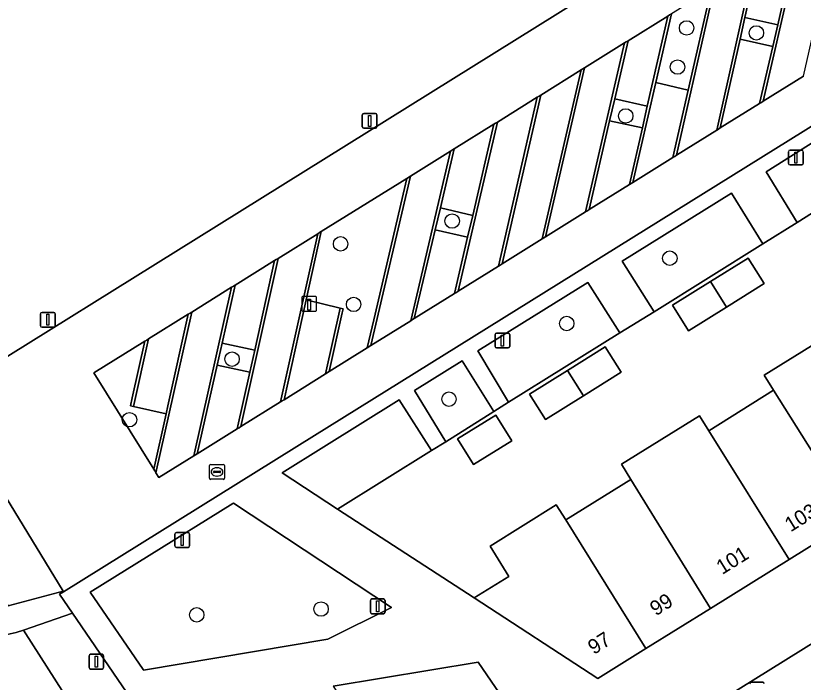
# Model space of a CAD drawing. Extents: x 155275 to 156265, y 382654 to 383635.
# Drawn here: x 155405.1 to 155458.5, y 383000.9 to 383046 of the extents above; entities that cross this region are included whole.
import ezdxf

# ---------------------------------------------------------------- set-up
doc = ezdxf.new("R2010")
doc.units = 0
for name, color, linetype in [('IMGEO_Boom', 7, 'Continuous'), ('IMGEO_Erf', 7, 'Continuous'), ('IMGEO_Groenvoorziening', 7, 'Continuous'), ('IMGEO_Laadpaal', 7, 'Continuous'), ('IMGEO_Lichtmast', 7, 'Continuous'), ('IMGEO_Pand', 7, 'Continuous'), ('IMGEO_Pand_nummerreeks', 7, 'Continuous'), ('IMGEO_Parkeervlak_halfverhard', 7, 'Continuous'), ('IMGEO_Parkeervlak_open', 7, 'Continuous'), ('IMGEO_Rijbaan_lokaal_halfverhard', 7, 'Continuous'), ('IMGEO_Rioolput', 7, 'Continuous'), ('IMGEO_Voetpad_halfverhard', 7, 'Continuous'), ('IMGEO_Voetpad_open', 7, 'Continuous')]:
    doc.layers.add(name, color=color, linetype=linetype)

msp = doc.modelspace()

# ---------------------------------------------------------------- linework, layer by layer
at = {"layer": 'IMGEO_Boom'}
for centre in [(155450.554, 383045.175), (155455.28, 383044.84), (155449.941, 383042.528), (155446.437, 383039.218), (155434.683, 383032.093), (155427.135, 383030.55), (155449.417, 383029.58), (155428.014, 383026.448), (155442.438, 383025.157), (155419.781, 383022.744), (155434.47, 383020.033), (155412.838, 383018.64), (155417.39, 383005.426), (155425.812, 383005.814)]:
    msp.add_circle(centre, 0.489, dxfattribs=at)
at = {"layer": 'IMGEO_Erf'}
msp.add_lwpolyline([(155464.833, 383036.285), (155458.036, 383031.993), (155455.714, 383030.549), (155448.352, 383025.956), (155446.037, 383024.535), (155438.501, 383019.821), (155437.499, 383019.188), (155434.252, 383017.137), (155433.289, 383016.564), (155426.921, 383012.585), (155436.175, 383006.569), (155438.523, 383008.032), (155437.249, 383010.076), (155441.735, 383012.872), (155442.371, 383011.852), (155446.773, 383014.595), (155446.138, 383015.62), (155451.42, 383018.902), (155452.051, 383017.893), (155456.441, 383020.638), (155455.803, 383021.653), (155461.091, 383024.929)], dxfattribs=at)
for points in [[(155455.812, 383027.861), (155453.246, 383026.261), (155450.681, 383024.66), (155449.6, 383026.393), (155452.166, 383027.993), (155454.723, 383029.588)], [(155446.136, 383021.853), (155443.568, 383020.25), (155441, 383018.646), (155439.919, 383020.382), (155442.486, 383021.982), (155445.044, 383023.576)], [(155438.724, 383017.221), (155436.121, 383015.613), (155435.048, 383017.353), (155437.639, 383018.951)]]:
    msp.add_lwpolyline(points, close=True, dxfattribs=at)
at = {"layer": 'IMGEO_Groenvoorziening'}
for points in [[(155497.621, 383088.41), (155494.464, 383091.386), (155491.458, 383093.562), (155487.54, 383095.202), (155484.794, 383096.009), (155481.306, 383096.426), (155475.932, 383096.907), (155467.243, 383098.263), (155450.779, 383101.587), (155437.131, 383103.984), (155408.298, 383108.219), (155406.502, 383108.219), (155405.123, 383107.777), (155403.535, 383106.917), (155401.661, 383105.746), (155397.939, 383102.881), (155395.258, 383100.928), (155393.544, 383100.278), (155388.342, 383031.505), (155404.616, 383006.033), (155408.35, 383007.036), (155400.265, 383020.256), (155497.695, 383080.985)], [(155416.626, 382994.342), (155408.98, 383005.536), (155405.665, 383004.391), (155426.03, 382972.515), (155450.141, 382938.572), (155450.906, 382935.259), (155448.856, 382932.565), (155446.663, 382930.282)], [(155405.665, 383004.391), (155405.168, 383004.22), (155403.114, 383003.775)], [(155446.663, 382930.282), (155448.856, 382932.565), (155450.906, 382935.259), (155450.141, 382938.572), (155426.03, 382972.515), (155405.665, 383004.391)]]:
    msp.add_lwpolyline(points, dxfattribs=at)
for points in [[(155452.213, 383047.802), (155449.526, 383046.131), (155448.465, 383041.479), (155450.665, 383040.97)], [(155456.722, 383045.394), (155454.507, 383045.887), (155454.18, 383044.422), (155456.383, 383043.914)], [(155445.689, 383040.383), (155445.346, 383038.894), (155447.559, 383038.407), (155447.893, 383039.873)], [(155458.036, 383031.993), (155464.833, 383036.285), (155462.716, 383039.707), (155455.941, 383035.427)], [(155431.614, 383034.988), (155425.824, 383031.386), (155424.8, 383026.761), (155427.107, 383026.198), (155427.302, 383026.15), (155427.243, 383025.886), (155426.351, 383021.897), (155428.939, 383023.509), (155429.381, 383025.408)], [(155455.714, 383030.549), (155453.6, 383033.984), (155446.198, 383029.375), (155448.352, 383025.956)], [(155436.073, 383032.469), (155433.886, 383033), (155433.535, 383031.506), (155435.733, 383031.002)], [(155446.037, 383024.535), (155443.859, 383027.925), (155436.429, 383023.299), (155438.501, 383019.821)], [(155415.318, 383019.049), (155413.109, 383019.541), (155412.913, 383019.585), (155413.032, 383020.117), (155413.889, 383023.962), (155410.429, 383021.809), (155414.481, 383015.294)], [(155421.316, 383023.346), (155419.11, 383023.826), (155418.775, 383022.335), (155420.987, 383021.856)], [(155434.252, 383017.137), (155437.499, 383019.188), (155435.355, 383022.639), (155432.138, 383020.615)], [(155433.289, 383016.564), (155431.094, 383019.992), (155426.005, 383016.803), (155423.167, 383015.036), (155426.921, 383012.585)], [(155419.882, 383012.99), (155419.844, 383012.966), (155410.185, 383006.951), (155413.759, 383001.717), (155413.78, 383001.686), (155426.274, 383003.786), (155430.588, 383005.927)], [(155471.008, 383010.94), (155448.793, 382997.09), (155461.042, 382991.805), (155465.23, 382999.846)]]:
    msp.add_lwpolyline(points, close=True, dxfattribs=at)
at = {"layer": 'IMGEO_Laadpaal'}
for p, q in [((155424.508, 383026.902), (155424.508, 383026.061)), ((155424.508, 383026.902), (155424.508, 383026.061)), ((155425.424, 383026.986), (155424.583, 383026.986)), ((155425.424, 383026.986), (155424.583, 383026.986)), ((155425.508, 383026.07), (155425.508, 383026.911)), ((155425.508, 383026.07), (155425.508, 383026.911)), ((155424.592, 383025.986), (155425.433, 383025.986)), ((155424.592, 383025.986), (155425.433, 383025.986))]:
    msp.add_line(p, q, dxfattribs=at)
msp.add_lwpolyline([(155424.923, 383026.799), (155425.083, 383026.799), (155425.083, 383026.066), (155424.923, 383026.066), (155424.923, 383026.799)], dxfattribs=at)
for centre, start, end in [((155424.586, 383026.908), 92.4484, 184.2845), ((155424.586, 383026.908), 92.4484, 184.2845), ((155425.43, 383026.908), 2.4484, 94.2845), ((155425.43, 383026.908), 2.4484, 94.2845), ((155424.586, 383026.064), 182.4484, 274.2845), ((155424.586, 383026.064), 182.4484, 274.2845), ((155425.43, 383026.064), 272.4484, 4.2845), ((155425.43, 383026.064), 272.4484, 4.2845)]:
    msp.add_arc(centre, 0.0779, start, end, dxfattribs=at)
at = {"layer": 'IMGEO_Lichtmast'}
for p, q in [((155428.599, 383038.481), (155428.599, 383039.281)), ((155428.599, 383039.281), (155428.599, 383038.481)), ((155428.699, 383039.381), (155429.489, 383039.381)), ((155429.489, 383039.381), (155428.699, 383039.381)), ((155429.589, 383039.281), (155429.589, 383038.481)), ((155429.589, 383038.481), (155429.589, 383039.281)), ((155429.489, 383038.381), (155428.699, 383038.381)), ((155428.699, 383038.381), (155429.489, 383038.381)), ((155457.455, 383035.994), (155457.455, 383036.794)), ((155457.455, 383036.794), (155457.455, 383035.994)), ((155457.555, 383036.894), (155458.345, 383036.894)), ((155458.345, 383036.894), (155457.555, 383036.894)), ((155458.445, 383036.794), (155458.445, 383035.994)), ((155458.445, 383035.994), (155458.445, 383036.794)), ((155458.345, 383035.894), (155457.555, 383035.894)), ((155457.555, 383035.894), (155458.345, 383035.894)), ((155406.818, 383025.01), (155406.818, 383025.81)), ((155406.818, 383025.81), (155406.818, 383025.01)), ((155406.918, 383025.91), (155407.708, 383025.91)), ((155407.708, 383025.91), (155406.918, 383025.91)), ((155407.808, 383025.81), (155407.808, 383025.01)), ((155407.808, 383025.01), (155407.808, 383025.81)), ((155407.708, 383024.91), (155406.918, 383024.91)), ((155406.918, 383024.91), (155407.708, 383024.91)), ((155437.688, 383024.501), (155438.478, 383024.501)), ((155438.478, 383024.501), (155437.688, 383024.501)), ((155437.588, 383023.601), (155437.588, 383024.401)), ((155437.588, 383024.401), (155437.588, 383023.601)), ((155438.578, 383024.401), (155438.578, 383023.601)), ((155438.578, 383023.601), (155438.578, 383024.401)), ((155438.478, 383023.501), (155437.688, 383023.501)), ((155437.688, 383023.501), (155438.478, 383023.501)), ((155415.912, 383010.092), (155415.912, 383010.892)), ((155415.912, 383010.892), (155415.912, 383010.092)), ((155416.012, 383010.992), (155416.802, 383010.992)), ((155416.802, 383010.992), (155416.012, 383010.992)), ((155416.902, 383010.892), (155416.902, 383010.092)), ((155416.902, 383010.092), (155416.902, 383010.892)), ((155416.802, 383009.992), (155416.012, 383009.992)), ((155416.012, 383009.992), (155416.802, 383009.992)), ((155429.151, 383005.599), (155429.151, 383006.399)), ((155429.151, 383006.399), (155429.151, 383005.599)), ((155429.251, 383006.499), (155430.041, 383006.499)), ((155430.041, 383006.499), (155429.251, 383006.499)), ((155430.141, 383006.399), (155430.141, 383005.599)), ((155430.141, 383005.599), (155430.141, 383006.399)), ((155430.041, 383005.499), (155429.251, 383005.499)), ((155429.251, 383005.499), (155430.041, 383005.499)), ((155410.102, 383001.855), (155410.102, 383002.655)), ((155410.102, 383002.655), (155410.102, 383001.855)), ((155410.202, 383002.755), (155410.992, 383002.755)), ((155410.992, 383002.755), (155410.202, 383002.755)), ((155411.092, 383002.655), (155411.092, 383001.855)), ((155411.092, 383001.855), (155411.092, 383002.655)), ((155410.992, 383001.755), (155410.202, 383001.755)), ((155410.202, 383001.755), (155410.992, 383001.755)), ((155454.919, 383000.859), (155455.709, 383000.859)), ((155455.709, 383000.859), (155454.919, 383000.859))]:
    msp.add_line(p, q, dxfattribs=at)
for points in [[(155429.019, 383039.256), (155429.169, 383039.256), (155429.169, 383038.506), (155429.019, 383038.506), (155429.019, 383039.256)], [(155457.875, 383036.769), (155458.025, 383036.769), (155458.025, 383036.019), (155457.875, 383036.019), (155457.875, 383036.769)], [(155407.238, 383025.785), (155407.388, 383025.785), (155407.388, 383025.035), (155407.238, 383025.035), (155407.238, 383025.785)], [(155438.008, 383024.376), (155438.158, 383024.376), (155438.158, 383023.626), (155438.008, 383023.626), (155438.008, 383024.376)], [(155416.332, 383010.867), (155416.482, 383010.867), (155416.482, 383010.117), (155416.332, 383010.117), (155416.332, 383010.867)], [(155429.571, 383006.374), (155429.721, 383006.374), (155429.721, 383005.624), (155429.571, 383005.624), (155429.571, 383006.374)], [(155410.522, 383002.63), (155410.672, 383002.63), (155410.672, 383001.88), (155410.522, 383001.88), (155410.522, 383002.63)]]:
    msp.add_lwpolyline(points, dxfattribs=at)
for centre, start, end in [((155428.699, 383039.281), 90, 180), ((155428.699, 383039.281), 90, 180), ((155429.489, 383039.281), 0, 90), ((155429.489, 383039.281), 360, 90), ((155428.699, 383038.481), 180, 270), ((155428.699, 383038.481), 180, 270), ((155429.489, 383038.481), 270, 0), ((155429.489, 383038.481), 270, 0), ((155457.555, 383036.794), 90, 180), ((155457.555, 383036.794), 90, 180), ((155458.345, 383036.794), 0, 90), ((155458.345, 383036.794), 360, 90), ((155457.555, 383035.994), 180, 270), ((155457.555, 383035.994), 180, 270), ((155458.345, 383035.994), 270, 0), ((155458.345, 383035.994), 270, 0), ((155406.918, 383025.81), 90, 180), ((155406.918, 383025.81), 90, 180), ((155407.708, 383025.81), 0, 90), ((155407.708, 383025.81), 360, 90), ((155406.918, 383025.01), 180, 270), ((155406.918, 383025.01), 180, 270), ((155407.708, 383025.01), 270, 0), ((155407.708, 383025.01), 270, 0), ((155437.688, 383024.401), 90, 180), ((155437.688, 383024.401), 90, 180), ((155438.478, 383024.401), 0, 90), ((155438.478, 383024.401), 360, 90), ((155437.688, 383023.601), 180, 270), ((155437.688, 383023.601), 180, 270), ((155438.478, 383023.601), 270, 0), ((155438.478, 383023.601), 270, 0), ((155416.012, 383010.892), 90, 180), ((155416.012, 383010.892), 90, 180), ((155416.802, 383010.892), 0, 90), ((155416.802, 383010.892), 360, 90), ((155416.012, 383010.092), 180, 270), ((155416.012, 383010.092), 180, 270), ((155416.802, 383010.092), 270, 0), ((155416.802, 383010.092), 270, 0), ((155429.251, 383006.399), 90, 180), ((155429.251, 383006.399), 90, 180), ((155430.041, 383006.399), 0, 90), ((155430.041, 383006.399), 360, 90), ((155429.251, 383005.599), 180, 270), ((155429.251, 383005.599), 180, 270), ((155430.041, 383005.599), 270, 0), ((155430.041, 383005.599), 270, 0), ((155410.202, 383002.655), 90, 180), ((155410.202, 383002.655), 90, 180), ((155410.992, 383002.655), 0, 90), ((155410.992, 383002.655), 360, 90), ((155410.202, 383001.855), 180, 270), ((155410.202, 383001.855), 180, 270), ((155410.992, 383001.855), 270, 0), ((155410.992, 383001.855), 270, 0), ((155454.919, 383000.759), 90, 180), ((155454.919, 383000.759), 90, 180), ((155455.709, 383000.759), 0, 90), ((155455.709, 383000.759), 360, 90)]:
    msp.add_arc(centre, 0.1, start, end, dxfattribs=at)
at = {"layer": 'IMGEO_Pand'}
for points in [[(155452.166, 383027.993), (155453.246, 383026.261), (155455.812, 383027.861), (155454.723, 383029.588)], [(155452.166, 383027.993), (155449.6, 383026.393), (155450.681, 383024.66), (155453.246, 383026.261)], [(155462.364, 383022.898), (155461.091, 383024.929), (155455.803, 383021.653), (155456.441, 383020.638), (155461.914, 383011.93), (155467.181, 383015.213)], [(155446.136, 383021.853), (155445.044, 383023.576), (155442.486, 383021.982), (155443.568, 383020.25)], [(155442.486, 383021.982), (155439.919, 383020.382), (155441, 383018.646), (155443.568, 383020.25)], [(155456.441, 383020.638), (155452.051, 383017.893), (155457.501, 383009.179), (155461.914, 383011.93)], [(155435.048, 383017.353), (155436.121, 383015.613), (155438.724, 383017.221), (155437.639, 383018.951)], [(155452.051, 383017.893), (155451.42, 383018.902), (155446.138, 383015.62), (155446.773, 383014.595), (155452.182, 383005.863), (155457.501, 383009.179)], [(155446.773, 383014.595), (155442.371, 383011.852), (155447.806, 383003.135), (155452.182, 383005.863)], [(155442.371, 383011.852), (155441.735, 383012.872), (155437.249, 383010.076), (155438.523, 383008.032), (155436.175, 383006.569), (155444.556, 383001.109), (155447.806, 383003.135)], [(155438.739, 382998.854), (155436.437, 383002.224), (155426.622, 383000.594), (155428.174, 382998.324), (155426.176, 382996.958), (155429.278, 382992.407)]]:
    msp.add_lwpolyline(points, close=True, dxfattribs=at)
at = {"layer": 'IMGEO_Parkeervlak_halfverhard'}
for points in [[(155461.048, 383053.298), (155458.353, 383051.622), (155455.739, 383040.209), (155458.459, 383041.904)], [(155458.114, 383051.473), (155455.374, 383049.769), (155454.507, 383045.887), (155456.722, 383045.394)], [(155455.136, 383049.621), (155452.452, 383047.951), (155449.867, 383036.55), (155452.597, 383038.251)], [(155449.287, 383045.982), (155446.592, 383044.305), (155445.689, 383040.383), (155447.893, 383039.873)], [(155456.383, 383043.914), (155454.18, 383044.422), (155452.835, 383038.399), (155455.5, 383040.06)], [(155446.352, 383044.156), (155443.652, 383042.477), (155441.014, 383031.034), (155443.719, 383032.719)], [(155443.412, 383042.327), (155440.686, 383040.632), (155438.06, 383029.193), (155440.775, 383030.884)], [(155450.665, 383040.97), (155448.465, 383041.479), (155446.922, 383034.715), (155449.629, 383036.401)], [(155440.447, 383040.483), (155437.745, 383038.802), (155435.09, 383027.342), (155437.82, 383029.043)], [(155447.559, 383038.407), (155445.346, 383038.894), (155443.959, 383032.869), (155446.683, 383034.566)], [(155437.505, 383038.653), (155434.824, 383036.985), (155433.886, 383033), (155436.073, 383032.469)], [(155434.583, 383036.835), (155431.854, 383035.137), (155429.179, 383023.659), (155431.88, 383025.342)], [(155435.733, 383031.002), (155433.535, 383031.506), (155432.12, 383025.492), (155434.85, 383027.192)], [(155425.587, 383031.238), (155422.895, 383029.564), (155420.377, 383018.174), (155423.065, 383019.849)], [(155422.658, 383029.416), (155419.993, 383027.758), (155419.11, 383023.826), (155421.316, 383023.346)], [(155419.754, 383027.61), (155417.058, 383025.933), (155414.632, 383015.052), (155414.837, 383014.722), (155417.19, 383016.188)], [(155427.107, 383026.198), (155424.8, 383026.761), (155423.303, 383019.997), (155426.113, 383021.748)], [(155416.82, 383025.785), (155414.127, 383024.11), (155413.109, 383019.541), (155415.318, 383019.049), (155415.437, 383019.581)], [(155420.987, 383021.856), (155418.775, 383022.335), (155417.429, 383016.337), (155420.14, 383018.026)]]:
    msp.add_lwpolyline(points, close=True, dxfattribs=at)
at = {"layer": 'IMGEO_Parkeervlak_open'}
for points in [[(155458.353, 383051.622), (155458.233, 383051.548), (155458.114, 383051.473), (155456.722, 383045.394), (155456.383, 383043.914), (155455.5, 383040.06), (155455.62, 383040.135), (155455.739, 383040.209)], [(155454.18, 383044.422), (155454.507, 383045.887), (155455.374, 383049.769), (155455.255, 383049.695), (155455.136, 383049.621), (155452.597, 383038.251), (155452.716, 383038.325), (155452.835, 383038.399)], [(155452.452, 383047.951), (155452.332, 383047.877), (155452.213, 383047.802), (155450.665, 383040.97), (155449.629, 383036.401), (155449.748, 383036.476), (155449.867, 383036.55)], [(155448.465, 383041.479), (155449.526, 383046.131), (155449.407, 383046.057), (155449.287, 383045.982), (155447.893, 383039.873), (155447.559, 383038.407), (155446.683, 383034.566), (155446.803, 383034.641), (155446.922, 383034.715)], [(155445.346, 383038.894), (155445.689, 383040.383), (155446.592, 383044.305), (155446.472, 383044.231), (155446.352, 383044.156), (155443.719, 383032.719), (155443.839, 383032.794), (155443.959, 383032.869)], [(155443.652, 383042.477), (155443.532, 383042.402), (155443.412, 383042.327), (155440.775, 383030.884), (155440.894, 383030.959), (155441.014, 383031.034)], [(155440.686, 383040.632), (155440.566, 383040.557), (155440.447, 383040.483), (155437.82, 383029.043), (155437.94, 383029.118), (155438.06, 383029.193)], [(155437.745, 383038.802), (155437.625, 383038.727), (155437.505, 383038.653), (155436.073, 383032.469), (155435.733, 383031.002), (155434.85, 383027.192), (155434.97, 383027.267), (155435.09, 383027.342)], [(155433.535, 383031.506), (155433.886, 383033), (155434.824, 383036.985), (155434.704, 383036.91), (155434.583, 383036.835), (155431.88, 383025.342), (155432, 383025.417), (155432.12, 383025.492)], [(155431.854, 383035.137), (155431.614, 383034.988), (155429.381, 383025.408), (155428.939, 383023.509), (155429.179, 383023.659)], [(155424.8, 383026.761), (155425.824, 383031.386), (155425.705, 383031.312), (155425.587, 383031.238), (155423.065, 383019.849), (155423.184, 383019.923), (155423.303, 383019.997)], [(155422.895, 383029.564), (155422.776, 383029.49), (155422.658, 383029.416), (155421.316, 383023.346), (155420.987, 383021.856), (155420.14, 383018.026), (155420.258, 383018.1), (155420.377, 383018.174)], [(155418.775, 383022.335), (155419.11, 383023.826), (155419.993, 383027.758), (155419.874, 383027.684), (155419.754, 383027.61), (155417.19, 383016.188), (155417.31, 383016.262), (155417.429, 383016.337)], [(155427.302, 383026.15), (155427.107, 383026.198), (155426.113, 383021.748), (155426.351, 383021.897), (155427.243, 383025.886)], [(155417.058, 383025.933), (155416.939, 383025.859), (155416.82, 383025.785), (155415.437, 383019.581), (155415.318, 383019.049), (155414.481, 383015.294), (155414.557, 383015.173), (155414.632, 383015.052)], [(155414.127, 383024.11), (155414.008, 383024.036), (155413.889, 383023.962), (155413.032, 383020.117), (155412.913, 383019.585), (155413.109, 383019.541)]]:
    msp.add_lwpolyline(points, close=True, dxfattribs=at)
at = {"layer": 'IMGEO_Rijbaan_lokaal_halfverhard'}
for points in [[(155497.695, 383080.985), (155400.265, 383020.256), (155408.35, 383007.036), (155408.379, 383006.989), (155425.36, 383017.563)], [(155425.36, 383017.563), (155505.376, 383067.393)], [(155458.459, 383041.904), (155455.739, 383040.209), (155455.62, 383040.135), (155455.5, 383040.06), (155452.835, 383038.399), (155452.716, 383038.325), (155452.597, 383038.251), (155449.867, 383036.55), (155449.748, 383036.476), (155449.629, 383036.401), (155446.922, 383034.715), (155446.803, 383034.641), (155446.683, 383034.566), (155443.959, 383032.869), (155443.839, 383032.794), (155443.719, 383032.719), (155441.014, 383031.034), (155440.894, 383030.959), (155440.775, 383030.884), (155438.06, 383029.193), (155437.94, 383029.118), (155437.82, 383029.043), (155435.09, 383027.342), (155434.97, 383027.267), (155434.85, 383027.192), (155432.12, 383025.492), (155432, 383025.417), (155431.88, 383025.342), (155429.179, 383023.659), (155428.939, 383023.509), (155426.351, 383021.897), (155426.113, 383021.748), (155423.303, 383019.997), (155423.184, 383019.923), (155423.065, 383019.849), (155420.377, 383018.174), (155420.258, 383018.1), (155420.14, 383018.026), (155417.429, 383016.337), (155417.31, 383016.262), (155417.19, 383016.188), (155414.837, 383014.722), (155414.632, 383015.052), (155414.557, 383015.173), (155414.481, 383015.294), (155410.429, 383021.809), (155413.889, 383023.962), (155414.008, 383024.036), (155414.127, 383024.11), (155416.82, 383025.785), (155416.939, 383025.859), (155417.058, 383025.933), (155419.754, 383027.61), (155419.874, 383027.684), (155419.993, 383027.758), (155422.658, 383029.416), (155422.776, 383029.49), (155422.895, 383029.564), (155425.587, 383031.238), (155425.705, 383031.312), (155425.824, 383031.386), (155431.614, 383034.988), (155431.854, 383035.137), (155434.583, 383036.835), (155434.704, 383036.91), (155434.824, 383036.985), (155437.505, 383038.653), (155437.625, 383038.727), (155437.745, 383038.802), (155440.447, 383040.483), (155440.566, 383040.557), (155440.686, 383040.632), (155443.412, 383042.327), (155443.532, 383042.402), (155443.652, 383042.477), (155446.352, 383044.156), (155446.472, 383044.231), (155446.592, 383044.305), (155449.287, 383045.982), (155449.407, 383046.057)]]:
    msp.add_lwpolyline(points, dxfattribs=at)
at = {"layer": 'IMGEO_Rioolput'}
for p, q in [((155418.264, 383014.677), (155418.264, 383015.529)), ((155418.339, 383015.603), (155419.191, 383015.603)), ((155419.265, 383015.529), (155419.265, 383014.677)), ((155418.523, 383015.097), (155418.523, 383015.109)), ((155418.961, 383015.06), (155418.563, 383015.06)), ((155418.566, 383015.146), (155418.964, 383015.146)), ((155418.752, 383015.383), (155418.777, 383015.383)), ((155419.007, 383015.109), (155419.007, 383015.097)), ((155419.191, 383014.603), (155418.339, 383014.603)), ((155418.775, 383014.823), (155418.75, 383014.823))]:
    msp.add_line(p, q, dxfattribs=at)
for points in [[(155418.264, 383014.677), (155418.264, 383015.529)], [(155418.339, 383015.603), (155419.191, 383015.603)], [(155419.265, 383015.529), (155419.265, 383014.677)], [(155419.191, 383014.603), (155418.339, 383014.603)]]:
    msp.add_lwpolyline(points, dxfattribs=at)
for centre, radius, start, end in [((155418.341, 383015.527), 0.0765, 91.552, 178.448), ((155418.341, 383015.527), 0.0765, 91.552, 178.448), ((155419.189, 383015.527), 0.0765, 1.552, 88.448), ((155419.189, 383015.527), 0.0765, 1.552, 88.448), ((155418.563, 383015.106), 0.0403, 85.8775, 175.7526), ((155418.56, 383015.096), 0.0366, 178.938, 274.7102), ((155418.964, 383015.103), 0.043, 264.8664, 352.4533), ((155418.968, 383015.108), 0.0386, 1.7309, 96.639), ((155418.341, 383014.679), 0.0765, 181.552, 268.448), ((155418.341, 383014.679), 0.0765, 181.552, 268.448), ((155419.189, 383014.679), 0.0765, 271.552, 358.448), ((155419.189, 383014.679), 0.0765, 271.552, 358.448)]:
    msp.add_arc(centre, radius, start, end, dxfattribs=at)
for centre, major_axis, ratio, start_param, end_param in [((155418.751, 383015.103), (-0.387, 0.002), 0.722429, 4.712389, 7.853982), ((155418.776, 383015.103), (-0.39, 0.002), 0.717154, 1.570796, 4.712389)]:
    msp.add_ellipse(centre, major_axis=major_axis, ratio=ratio, start_param=start_param, end_param=end_param, dxfattribs=at)
at = {"layer": 'IMGEO_Voetpad_halfverhard'}
msp.add_lwpolyline([(155403.114, 383003.775), (155405.168, 383004.22), (155405.665, 383004.391), (155408.98, 383005.536), (155408.104, 383006.818), (155408.379, 383006.989), (155408.35, 383007.036), (155404.616, 383006.033), (155403.775, 383005.807), (155401.269, 383005.137)], dxfattribs=at)
at = {"layer": 'IMGEO_Voetpad_open'}
for points in [[(155505.376, 383067.393), (155425.36, 383017.563), (155408.379, 383006.989), (155408.104, 383006.818), (155408.98, 383005.536), (155416.626, 382994.342)], [(155461.914, 383011.93), (155457.501, 383009.179), (155452.182, 383005.863), (155447.806, 383003.135), (155444.556, 383001.109), (155436.175, 383006.569), (155426.921, 383012.585), (155423.167, 383015.036), (155426.005, 383016.803), (155431.094, 383019.992), (155433.289, 383016.564), (155434.252, 383017.137), (155432.138, 383020.615), (155435.355, 383022.639), (155437.499, 383019.188), (155438.501, 383019.821), (155436.429, 383023.299), (155443.859, 383027.925), (155446.037, 383024.535), (155448.352, 383025.956), (155446.198, 383029.375), (155453.6, 383033.984), (155455.714, 383030.549), (155458.036, 383031.993), (155455.941, 383035.427), (155462.716, 383039.707)], [(155499.817, 382960.988), (155492.631, 382956.034), (155491.103, 382954.98), (155480.543, 382947.7), (155467.088, 382967.393), (155466.292, 382968.557), (155449.288, 382993.444), (155447.393, 382996.217), (155448.793, 382997.09), (155471.008, 383010.94), (155474.212, 383012.937), (155475.461, 383013.715), (155494.475, 383025.569), (155496.669, 383026.937)], [(155426.622, 383000.594), (155436.437, 383002.224), (155438.739, 382998.854)]]:
    msp.add_lwpolyline(points, dxfattribs=at)
msp.add_lwpolyline([(155430.588, 383005.927), (155426.274, 383003.786), (155413.78, 383001.686), (155413.759, 383001.717), (155410.185, 383006.951), (155419.844, 383012.966), (155419.882, 383012.99)], close=True, dxfattribs=at)

# ---------------------------------------------------------------- texts
at = {"layer": 'IMGEO_Pand_nummerreeks'}
for s, p in [('103', (155457.597, 383011.006)), ('101', (155452.964, 383008.118)), ('99', (155448.47, 383005.317)), ('97', (155444.271, 383002.699))]:
    msp.add_text(s, height=1, rotation=31.9424, dxfattribs=at).set_placement(p)

doc.saveas('drawing.dxf')
